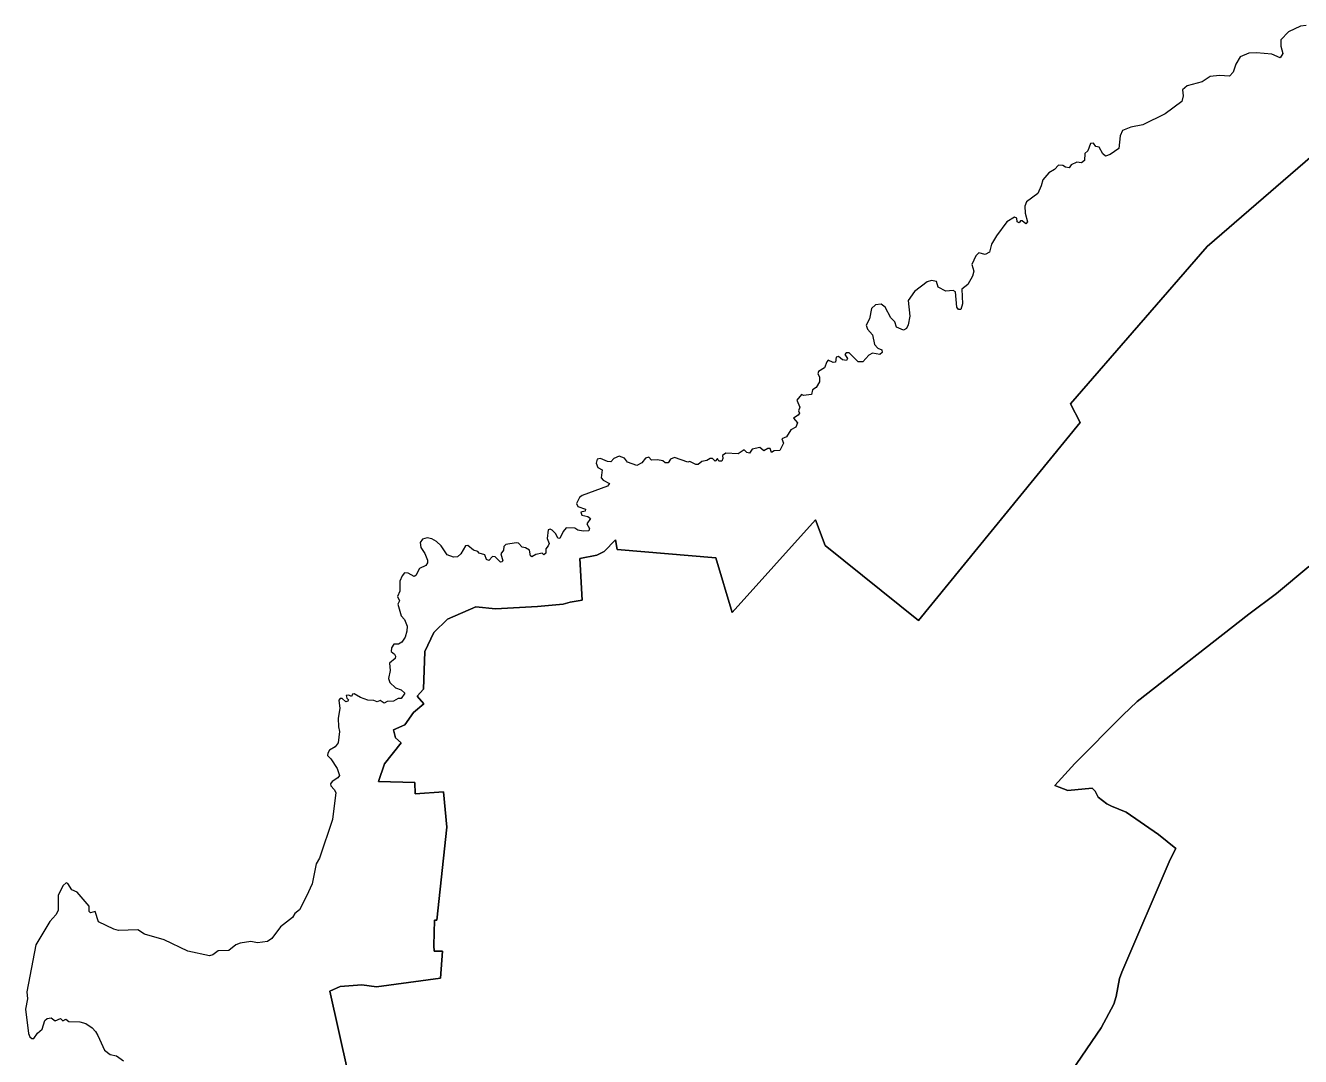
# Model space of a CAD drawing. Extents: x 369010 to 735936, y 6377141 to 6616555.
# Drawn here: x 527482 to 531535, y 6455980 to 6459256 of the extents above; entities that cross this region are included whole.
import ezdxf

# ---------------------------------------------------------------- set-up
doc = ezdxf.new("R2010")
doc.units = 0
doc.header["$LTSCALE"] = 40
doc.layers.add('3', color=7, linetype='Continuous', lineweight=13)

msp = doc.modelspace()

# ---------------------------------------------------------------- linework, layer by layer
at = {"layer": '3'}
for points in [[(531552.67, 6459256.46), (531534.97, 6459254.14), (531496.9, 6459236.43), (531472.9, 6459211.11), (531472.41, 6459190.75), (531478.69, 6459167.25), (531470.58, 6459153.85), (531444.44, 6459164.93), (531395.61, 6459169.9), (531370.29, 6459168.08), (531343.15, 6459156.49), (531329.08, 6459133.49), (531320.64, 6459108.66), (531309.55, 6459095.26), (531277.44, 6459097.91), (531248.15, 6459094.43), (531222.49, 6459077.55), (531174.5, 6459064.64), (531160.26, 6459051.73), (531162.09, 6459032.7), (531157.29, 6459014.99), (531104.32, 6458976.26), (531033.82, 6458941.17), (530995.26, 6458933.23), (530969.44, 6458922.97), (530961.83, 6458906.09), (530957.52, 6458865.7), (530929.55, 6458846.17), (530914.82, 6458841.37), (530906.38, 6458848.49), (530894.47, 6458870.17), (530884.2, 6458872.32), (530876.59, 6458883.08), (530866.99, 6458881.26), (530858.88, 6458858.26), (530849.12, 6458849.32), (530848.29, 6458827.64), (530839.02, 6458820.02), (530823.46, 6458822.18), (530806.09, 6458813.4), (530799.47, 6458803.97), (530788.38, 6458806.29), (530779.44, 6458812.08), (530765.7, 6458812.41), (530752.79, 6458798.67), (530735.09, 6458788.41), (530716.05, 6458765.9), (530711.09, 6458747.2), (530699.5, 6458722.38), (530664.42, 6458696.23), (530658.79, 6458682.82), (530660.11, 6458659.82), (530666.73, 6458632.18), (530661.44, 6458626.05), (530650.35, 6458636.15), (530644.89, 6458635.82), (530640.91, 6458629.53), (530634.29, 6458632.67), (530633.47, 6458643.76), (530625.36, 6458647.24), (530601.85, 6458632.18), (530568.59, 6458587.82), (530552.7, 6458561.18), (530545.91, 6458536.68), (530532.18, 6458528.41), (530512.65, 6458534.53), (530502.88, 6458524.77), (530489.97, 6458496.8)], [(528789.09, 6456414.09), (528821.53, 6456709.52), (528810.27, 6456821.23), (528720.74, 6456815.44), (528719.74, 6456851.52), (528604.22, 6456854.66), (528622.43, 6456910.6), (528676.22, 6456976.97), (528658.18, 6456992.53), (528651.56, 6457018.84), (528687.3, 6457033.91), (528715.11, 6457072.96), (528747.71, 6457100.77), (528726.86, 6457125.59), (528746.39, 6457147.61), (528750.69, 6457267.6), (528779.32, 6457328.01), (528822.85, 6457369.55), (528913.71, 6457409.1), (528976.11, 6457402.65), (529109.84, 6457410.1), (529190.93, 6457417.87), (529212.94, 6457424.33), (529251.34, 6457430.29), (529243.89, 6457562.86), (529297.85, 6457573.12), (529321.18, 6457584.87), (529357.6, 6457622.6), (529362.73, 6457591.32), (529676.69, 6457564.84), (529727.99, 6457391.39), (529992.97, 6457685.66), (530023.42, 6457603.74), (530320.5, 6457365.58), (530835.05, 6457995.32), (530803.77, 6458053.91), (531238.71, 6458554.72), (531814.83, 6459051.73)], [(531814.83, 6459051.73), (531238.71, 6458554.72), (530803.77, 6458053.91), (530835.05, 6457995.32), (530320.5, 6457365.58), (530023.42, 6457603.74), (529992.97, 6457685.66), (529727.99, 6457391.39), (529676.69, 6457564.84), (529362.73, 6457591.32), (529357.6, 6457622.6), (529321.18, 6457584.87), (529297.85, 6457573.12), (529243.89, 6457562.86)], [(530489.97, 6458496.8), (530496.26, 6458475.45), (530492.29, 6458459.89), (530477.23, 6458433.74), (530458.03, 6458418.18), (530460.35, 6458372.01), (530454.89, 6458354.3), (530448.27, 6458353.8), (530442.47, 6458361.41), (530438.17, 6458410.24), (530431.05, 6458414.21), (530407.06, 6458412.06), (530383.55, 6458425.3), (530378.09, 6458443.01), (530361.71, 6458445.82), (530348.47, 6458442.18), (530307.59, 6458411.06), (530288.06, 6458383.09), (530293.36, 6458332.62), (530287.56, 6458305.47), (530282.27, 6458293.89), (530273.33, 6458288.09), (530251.15, 6458298.36), (530245.86, 6458315.24), (530232.12, 6458327.65), (530214.74, 6458361.41), (530201.5, 6458370.68), (530183.79, 6458369.36), (530171.71, 6458357.44), (530165.09, 6458324.51), (530154, 6458304.15), (530158.47, 6458292.07), (530174.36, 6458273.86), (530181.14, 6458243.24), (530191.74, 6458230.83), (530204.15, 6458226.36), (530204.98, 6458217.59), (530197.53, 6458211.3), (530174.36, 6458215.27), (530162.94, 6458208.65), (530143.74, 6458187.8), (530128.68, 6458187.3), (530100.71, 6458216.27), (530090.45, 6458216.6), (530086.48, 6458211.3), (530095.41, 6458198.39), (530091.44, 6458191.77), (530079.36, 6458194.42), (530066.61, 6458205.18), (530059, 6458202.86), (530057.18, 6458186.97), (530049.24, 6458185.98), (530033.68, 6458193.1), (530028.88, 6458187.8), (530021.76, 6458168.27), (530003.06, 6458157.18), (530000.41, 6458149.24), (530005.71, 6458139.8), (530006.21, 6458124.25), (529995.45, 6458106.54), (529984.03, 6458098.59), (529980.39, 6458083.86), (529954.73, 6458081.21), (529948.94, 6458084.36), (529933.88, 6458065.66), (529943.15, 6458043.98), (529938.68, 6458031.89), (529942.32, 6458024.94), (529937.85, 6458017.83), (529923.12, 6458008.89), (529936.03, 6457993.83), (529930.74, 6457980.42), (529914.35, 6457971.98), (529901.44, 6457948.98), (529885.88, 6457942.69), (529891.68, 6457929.45), (529879.6, 6457905.95), (529861.39, 6457905.45), (529853.45, 6457899.66), (529848.65, 6457912.57), (529841.53, 6457912.57), (529829.12, 6457904.95), (529815.71, 6457915.71), (529791.71, 6457909.92), (529783.27, 6457897.01), (529774.5, 6457899.16), (529766.06, 6457907.6), (529746.86, 6457895.68), (529707.8, 6457897.51), (529697.71, 6457890.39), (529698.53, 6457880.62), (529695.06, 6457872.51), (529685.62, 6457872.51), (529681.65, 6457880.13), (529674.04, 6457872.18), (529665.76, 6457880.13), (529658.65, 6457880.95), (529647.89, 6457874.33), (529632, 6457871.19), (529619.92, 6457861.43)], [(529619.92, 6457861.43), (529612.47, 6457861.43), (529593.27, 6457871.19), (529587.48, 6457869.04), (529544.95, 6457883.27), (529532.04, 6457878.31), (529524.59, 6457866.89), (529514.82, 6457866.89), (529507.71, 6457873.01), (529490.33, 6457876.16), (529472.12, 6457875.33), (529463.68, 6457885.09), (529453.09, 6457881.95), (529440.68, 6457866.89), (529425.12, 6457857.95), (529395.83, 6457869.04), (529386.06, 6457881.45), (529368.68, 6457887.74), (529352.3, 6457880.13), (529342.53, 6457870.36), (529332.27, 6457870.86), (529309.6, 6457880.62), (529298.51, 6457877.98), (529296.36, 6457865.56), (529300.83, 6457851.66), (529315.06, 6457844.21), (529311.42, 6457819.39), (529318.04, 6457811.77), (529338.56, 6457801.51), (529332.27, 6457792.24), (529251.01, 6457763.45), (529243.07, 6457757.16), (529233.3, 6457737.63), (529237.27, 6457727.86), (529261.77, 6457719.42), (529260.44, 6457712.8), (529246.71, 6457710.49), (529250.18, 6457700.72), (529268.89, 6457696.75), (529278.15, 6457690.13), (529266.24, 6457672.75), (529275.01, 6457658.52), (529272.86, 6457650.24), (529254.16, 6457649.25), (529237.77, 6457653.22), (529227.51, 6457659.51), (529200.53, 6457660.01), (529191.43, 6457648.92), (529180.51, 6457626.58), (529173.72, 6457627.4), (529168.09, 6457641.64), (529155.85, 6457652.89), (529149.72, 6457656.37), (529142.94, 6457653.55), (529139.96, 6457626.24), (529146.08, 6457610.69), (529143.27, 6457602.58), (529135.32, 6457593.97), (529135.32, 6457579.57), (529129.2, 6457574.28), (529123.74, 6457579.57), (529104.21, 6457575.1), (529091.8, 6457568.32), (529087.49, 6457571.79), (529084.18, 6457589.34), (529071.11, 6457597.12), (529060.85, 6457598.94), (529048.43, 6457611.18), (529041.32, 6457612.34), (529008.88, 6457607.71), (529002.75, 6457601.09), (529001.6, 6457588.84), (528992.82, 6457577.25), (528999.11, 6457555.57), (528996.3, 6457552.1), (528991.34, 6457551.44), (528975.12, 6457567.66), (528966.51, 6457569.31), (528954.26, 6457556.73), (528946.98, 6457560.04), (528941.68, 6457574.28), (528923.81, 6457580.07), (528919.34, 6457585.53), (528905.94, 6457588.84), (528887.56, 6457604.56), (528879.95, 6457602.91), (528865.88, 6457577.92), (528854.96, 6457568.48), (528842.38, 6457566.66), (528821.86, 6457574.28), (528803.16, 6457602.74), (528788.59, 6457616.81), (528773.04, 6457625.42), (528758.31, 6457628.56), (528744.07, 6457624.59), (528736.62, 6457613.83), (528738.28, 6457597.78), (528750.86, 6457578.25), (528760.13, 6457557.56), (528760.13, 6457548.62)], [(528760.13, 6457548.62), (528754, 6457540.84), (528734.14, 6457531.41), (528722.23, 6457508.9), (528717.43, 6457505.92), (528698.56, 6457516.35), (528686.48, 6457517.01), (528678.86, 6457508.24), (528672.08, 6457490.53), (528671.25, 6457459.42), (528664.46, 6457442.37), (528670.42, 6457428.8), (528665.29, 6457417.38), (528675.39, 6457380.8), (528686.15, 6457369.22), (528694.59, 6457348.03), (528694.42, 6457331.81), (528688.13, 6457313.28), (528678.2, 6457297.39), (528667.11, 6457290.6), (528652.55, 6457290.44), (528645.27, 6457279.02), (528643.61, 6457267.1), (528654.53, 6457258.83), (528657.68, 6457252.2), (528657.02, 6457245.42), (528638.81, 6457230.03), (528640.96, 6457206.53), (528635.5, 6457181.2), (528639.97, 6457168.29), (528658.34, 6457151.58), (528676.05, 6457145.29), (528687.3, 6457135.03), (528675.39, 6457118.31), (528666.78, 6457118.15), (528652.05, 6457109.38), (528631.53, 6457108.88), (528621.6, 6457102.59), (528608.69, 6457111.36), (528599.09, 6457107.22), (528589.33, 6457112.02), (528569.8, 6457112.19), (528546.46, 6457121.13), (528526.93, 6457133.04), (528521.14, 6457132.05), (528517.5, 6457124.77), (528509.72, 6457128.74), (528501.44, 6457127.25), (528502.93, 6457118.64), (528508.06, 6457113.35), (528506.74, 6457109.21), (528500.12, 6457107.22), (528487.87, 6457118.31), (528481.75, 6457118.15), (528477.94, 6457112.52), (528481.25, 6457085.71), (528475.79, 6457055.42), (528476.29, 6457027.45), (528480.09, 6457012.56), (528476.12, 6456976.81), (528466.36, 6456964.56), (528448.48, 6456953.47), (528442.69, 6456944.7), (528441.7, 6456936.42), (528452.29, 6456926.66), (528472.31, 6456895.21), (528479.93, 6456873.37), (528474.96, 6456865.75), (528456.76, 6456854), (528451.3, 6456846.55), (528451.79, 6456839.93), (528463.21, 6456829.01), (528468.34, 6456819.41), (528457.75, 6456733.68), (528416.37, 6456610.55), (528405.95, 6456592.84), (528392.54, 6456528.95), (528375.33, 6456489.89), (528352.49, 6456446.7), (528337.93, 6456434.28), (528329.98, 6456421.54), (528292.41, 6456392.58), (528264.44, 6456354.84), (528250.54, 6456345.91), (528218.76, 6456341.77), (528198.24, 6456345.74), (528164.31, 6456340.94), (528150.24, 6456334.82), (528128.4, 6456317.6), (528094.47, 6456316.28), (528077.42, 6456303.54), (528066.83, 6456299.73), (527997.32, 6456314.79), (527922.01, 6456351.53), (527860.12, 6456368.74), (527838.6, 6456383.14), (527777.2, 6456380.83), (527762.14, 6456384.96), (527714.14, 6456407.8), (527702.72, 6456440.9)], [(529243.89, 6457562.86), (529251.34, 6457430.29), (529212.94, 6457424.33), (529190.93, 6457417.87), (529109.84, 6457410.1), (528976.11, 6457402.65), (528913.71, 6457409.1), (528822.85, 6457369.55), (528779.32, 6457328.01), (528750.69, 6457267.6), (528746.39, 6457147.61), (528726.86, 6457125.59), (528747.71, 6457100.77), (528715.11, 6457072.96), (528687.3, 6457033.91), (528651.56, 6457018.84), (528658.18, 6456992.53), (528676.22, 6456976.97), (528622.43, 6456910.6), (528604.22, 6456854.66), (528719.74, 6456851.52), (528720.74, 6456815.44), (528810.27, 6456821.23), (528821.53, 6456709.52), (528789.09, 6456414.09), (528781.81, 6456413.43), (528779.32, 6456333.49), (528781.15, 6456315.29), (528807.13, 6456315.29), (528801.34, 6456228.89), (528597.27, 6456201.92), (528551.26, 6456208.37), (528482.41, 6456203.24), (528449.31, 6456188.35), (528506.08, 6455931.98)], [(531561.78, 6457536.87), (531459.17, 6457451.31), (531370.62, 6457385.93), (531015.28, 6457107.89), (530969.94, 6457065.02), (530817.67, 6456911.27), (530753.62, 6456841.26), (530795, 6456825.7), (530872.62, 6456832.82), (530882.38, 6456823.22), (530891.49, 6456804.35), (530919.29, 6456782.84), (530934.68, 6456775.72), (530980.69, 6456756.85), (531083.47, 6456685.68), (531139.08, 6456641), (531121.04, 6456606.74), (530967.12, 6456248.42), (530959.34, 6456227.74), (530948.92, 6456170.64), (530941.8, 6456146.8), (530900.92, 6456071.5), (530807.74, 6455934.96)], [(530807.74, 6455934.96), (530900.92, 6456071.5), (530941.8, 6456146.8), (530948.92, 6456170.64), (530959.34, 6456227.74), (530967.12, 6456248.42), (531121.04, 6456606.74), (531139.08, 6456641), (531083.47, 6456685.68), (530980.69, 6456756.85), (530934.68, 6456775.72), (530919.29, 6456782.84), (530891.49, 6456804.35), (530882.38, 6456823.22), (530872.62, 6456832.82), (530795, 6456825.7), (530753.62, 6456841.26), (530817.67, 6456911.27), (530969.94, 6457065.02), (531015.28, 6457107.89), (531370.62, 6457385.93), (531459.17, 6457451.31), (531561.78, 6457536.87)], [(527702.72, 6456440.9), (527687.83, 6456437.1), (527684.35, 6456441.07), (527683.85, 6456457.79), (527645.95, 6456502.97), (527628.74, 6456509.92), (527616.33, 6456530.61), (527611.03, 6456532.1), (527600.94, 6456523.82), (527585.38, 6456492.71), (527585.71, 6456444.55), (527577.77, 6456430.31), (527559.39, 6456409.79), (527514.87, 6456335.48), (527485.91, 6456186.36), (527488.23, 6456163.35), (527481.61, 6456130.42), (527491.04, 6456053.29), (527495.51, 6456043.03), (527501.96, 6456037.07), (527508.25, 6456037.07), (527519.51, 6456054.45), (527535.07, 6456067.69), (527543.18, 6456094.84), (527550.62, 6456100.63), (527562.87, 6456102.78), (527575.61, 6456093.18), (527592.66, 6456101.46), (527600.11, 6456093.68), (527610.2, 6456098.81), (527618.98, 6456092.02), (527654.06, 6456090.04), (527673.43, 6456084.74), (527693.45, 6456071.5), (527704.54, 6456060.25), (527711.82, 6456047.17), (527733.01, 6456000.5), (527751.05, 6455986.43), (527770.91, 6455982.46), (527793.25, 6455966.9)], [(528506.08, 6455931.98), (528449.31, 6456188.35), (528482.41, 6456203.24), (528551.26, 6456208.37), (528597.27, 6456201.92), (528801.34, 6456228.89), (528807.13, 6456315.29), (528781.15, 6456315.29), (528779.32, 6456333.49), (528781.81, 6456413.43), (528789.09, 6456414.09)]]:
    msp.add_lwpolyline(points, dxfattribs=at)

doc.saveas('drawing.dxf')
